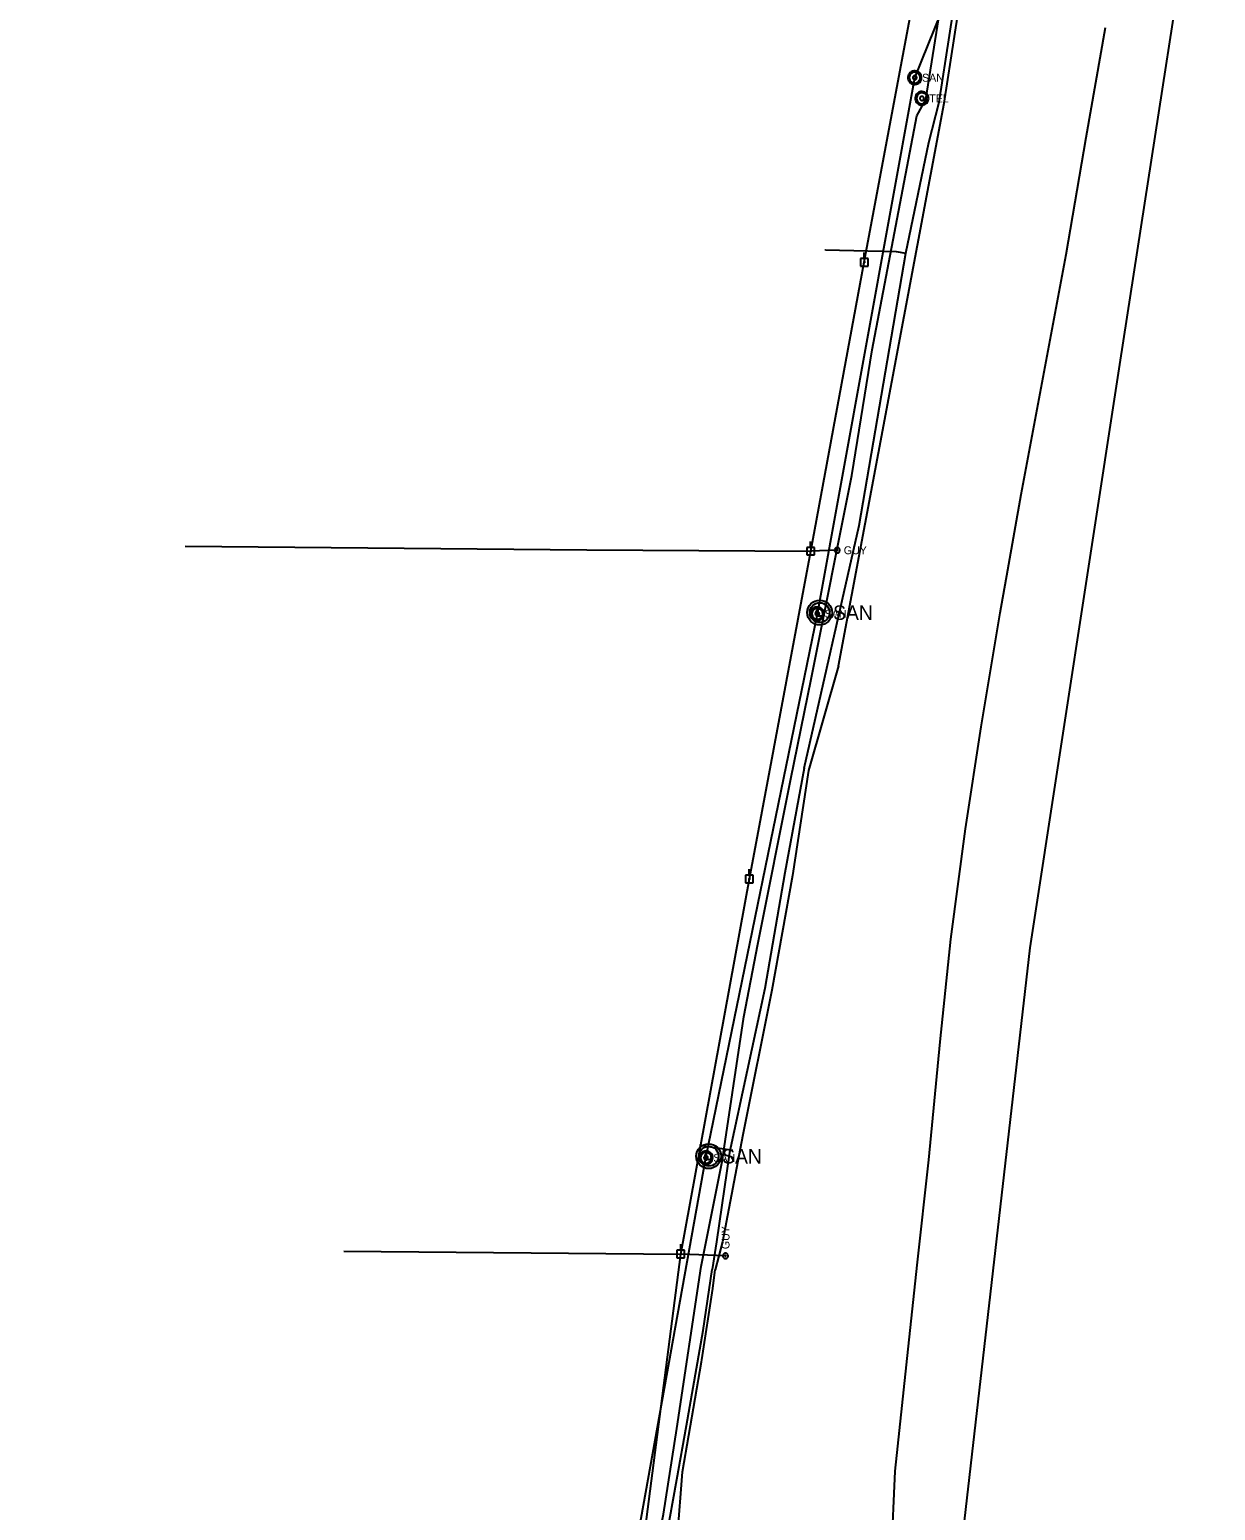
# Model space of a CAD drawing. Extents: x 596028 to 606371, y 330010 to 403088.
# Drawn here: x 601498 to 602072, y 355650 to 356367 of the extents above; entities that cross this region are included whole.
import ezdxf

# ---------------------------------------------------------------- set-up
doc = ezdxf.new("R2010")
doc.units = 0
for name, color, linetype in [('E_FTMS_Conduit', 7, 'Continuous'), ('E_UTL_EGuyWire', 7, 'Continuous'), ('E_UTL_EPowerPole', 7, 'Continuous'), ('E_UTL_FO_UG_QWEST', 7, 'Continuous'), ('E_UTL_G_UG', 7, 'Continuous'), ('E_UTL_Overhead', 7, 'Continuous'), ('E_UTL_SAN_MH', 7, 'Continuous'), ('E_UTL_SAN_UG', 7, 'Continuous'), ('E_UTL_T_MH', 7, 'Continuous'), ('E_UTL_T_UG', 7, 'Continuous')]:
    doc.layers.add(name, color=color, linetype=linetype)

msp = doc.modelspace()

# ---------------------------------------------------------------- linework, layer by layer
at = {"layer": 'E_FTMS_Conduit'}
msp.add_lwpolyline([(601949.35, 355635.2), (601982.31, 355922.69), (602025.74, 356205), (602072.04, 356504.09)], dxfattribs=at)
at = {"layer": 'E_UTL_EGuyWire'}
for p, q in [((601888.89, 356115.12), (601876.1, 356114.7)), ((601834.84, 355773.58), (601813.19, 355774.43))]:
    msp.add_line(p, q, dxfattribs=at)
for points in [[(601890.17, 356115.12), (601890.15, 356115.36), (601890.08, 356115.59), (601889.97, 356115.81), (601889.82, 356116), (601889.63, 356116.16), (601889.42, 356116.29), (601889.19, 356116.36), (601888.95, 356116.4), (601888.7, 356116.39), (601888.47, 356116.33), (601888.24, 356116.23), (601888.05, 356116.09), (601887.88, 356115.91), (601887.75, 356115.71), (601887.65, 356115.48), (601887.61, 356115.24), (601887.61, 356115), (601887.65, 356114.76), (601887.75, 356114.53), (601887.88, 356114.32), (601888.05, 356114.15), (601888.24, 356114.01), (601888.47, 356113.91), (601888.7, 356113.85), (601888.95, 356113.84), (601889.19, 356113.87), (601889.42, 356113.95), (601889.63, 356114.07), (601889.82, 356114.23), (601889.97, 356114.42), (601890.08, 356114.64), (601890.15, 356114.87), (601890.17, 356115.12)], [(601889.05, 356115.12), (601889.04, 356115.15), (601889.04, 356115.18), (601889.02, 356115.2), (601889, 356115.23), (601888.98, 356115.25), (601888.95, 356115.26), (601888.92, 356115.27), (601888.89, 356115.28), (601888.86, 356115.28), (601888.83, 356115.27), (601888.81, 356115.26), (601888.78, 356115.24), (601888.76, 356115.22), (601888.74, 356115.19), (601888.73, 356115.16), (601888.73, 356115.13), (601888.73, 356115.1), (601888.73, 356115.07), (601888.74, 356115.04), (601888.76, 356115.02), (601888.78, 356115), (601888.81, 356114.98), (601888.83, 356114.97), (601888.86, 356114.96), (601888.89, 356114.96), (601888.92, 356114.96), (601888.95, 356114.97), (601888.98, 356114.99), (601889, 356115.01), (601889.02, 356115.03), (601889.04, 356115.06), (601889.04, 356115.09), (601889.05, 356115.12)], [(601834.84, 355774.86), (601834.59, 355774.84), (601834.36, 355774.77), (601834.14, 355774.66), (601833.95, 355774.51), (601833.79, 355774.32), (601833.67, 355774.11), (601833.59, 355773.88), (601833.55, 355773.64), (601833.57, 355773.4), (601833.62, 355773.16), (601833.72, 355772.94), (601833.87, 355772.74), (601834.04, 355772.57), (601834.25, 355772.44), (601834.47, 355772.35), (601834.71, 355772.3), (601834.96, 355772.3), (601835.2, 355772.35), (601835.42, 355772.44), (601835.63, 355772.57), (601835.81, 355772.74), (601835.95, 355772.94), (601836.05, 355773.16), (601836.11, 355773.4), (601836.12, 355773.64), (601836.08, 355773.88), (601836, 355774.11), (601835.88, 355774.32), (601835.72, 355774.51), (601835.53, 355774.66), (601835.31, 355774.77), (601835.08, 355774.84), (601834.84, 355774.86)], [(601834.84, 355773.74), (601834.81, 355773.74), (601834.78, 355773.73), (601834.75, 355773.71), (601834.73, 355773.69), (601834.71, 355773.67), (601834.69, 355773.65), (601834.68, 355773.62), (601834.68, 355773.59), (601834.68, 355773.56), (601834.68, 355773.53), (601834.7, 355773.5), (601834.72, 355773.47), (601834.74, 355773.45), (601834.76, 355773.44), (601834.79, 355773.42), (601834.82, 355773.42), (601834.85, 355773.42), (601834.88, 355773.42), (601834.91, 355773.44), (601834.94, 355773.45), (601834.96, 355773.47), (601834.98, 355773.5), (601834.99, 355773.53), (601835, 355773.56), (601835, 355773.59), (601834.99, 355773.62), (601834.98, 355773.65), (601834.97, 355773.67), (601834.95, 355773.69), (601834.92, 355773.71), (601834.9, 355773.73), (601834.87, 355773.74), (601834.84, 355773.74)]]:
    msp.add_lwpolyline(points, dxfattribs=at)
at = {"layer": 'E_UTL_EPowerPole'}
for points in [[(601901.99, 356256.42), (601901.99, 356259.33)], [(601903.84, 356256.42), (601900.15, 356256.42)], [(601900.15, 356256.42), (601900.15, 356252.73)], [(601900.15, 356252.73), (601903.84, 356252.73)], [(601902.26, 356254.58), (601902.26, 356254.62), (601902.25, 356254.67), (601902.23, 356254.71), (601902.2, 356254.74), (601902.16, 356254.77), (601902.13, 356254.79), (601902.08, 356254.81), (601902.04, 356254.82), (601901.99, 356254.81), (601901.95, 356254.8), (601901.91, 356254.78), (601901.87, 356254.76), (601901.84, 356254.72), (601901.81, 356254.69), (601901.8, 356254.64), (601901.79, 356254.6), (601901.79, 356254.55), (601901.8, 356254.51), (601901.81, 356254.47), (601901.84, 356254.43), (601901.87, 356254.4), (601901.91, 356254.37), (601901.95, 356254.35), (601901.99, 356254.34), (601902.04, 356254.34), (601902.08, 356254.35), (601902.13, 356254.36), (601902.16, 356254.38), (601902.2, 356254.41), (601902.23, 356254.45), (601902.25, 356254.49), (601902.26, 356254.53), (601902.26, 356254.58)], [(601903.84, 356252.73), (601903.84, 356256.42)], [(601877.91, 356116.54), (601874.22, 356116.54)], [(601874.22, 356116.54), (601874.22, 356112.85)], [(601876.33, 356114.7), (601876.33, 356114.74), (601876.32, 356114.79), (601876.3, 356114.83), (601876.27, 356114.86), (601876.23, 356114.89), (601876.2, 356114.91), (601876.15, 356114.93), (601876.11, 356114.94), (601876.06, 356114.93), (601876.02, 356114.92), (601875.98, 356114.9), (601875.94, 356114.88), (601875.91, 356114.85), (601875.88, 356114.81), (601875.87, 356114.76), (601875.86, 356114.72), (601875.86, 356114.67), (601875.87, 356114.63), (601875.88, 356114.59), (601875.91, 356114.55), (601875.94, 356114.52), (601875.98, 356114.49), (601876.02, 356114.47), (601876.06, 356114.46), (601876.11, 356114.46), (601876.15, 356114.47), (601876.2, 356114.48), (601876.23, 356114.5), (601876.27, 356114.53), (601876.3, 356114.57), (601876.32, 356114.61), (601876.33, 356114.65), (601876.33, 356114.7)], [(601876.06, 356116.54), (601876.06, 356119.45)], [(601877.91, 356112.85), (601877.91, 356116.54)], [(601874.22, 356112.85), (601877.91, 356112.85)], [(601848.22, 355957.87), (601844.53, 355957.87)], [(601844.53, 355957.87), (601844.53, 355954.18)], [(601846.37, 355957.87), (601846.37, 355960.78)], [(601848.22, 355954.18), (601848.22, 355957.87)], [(601844.53, 355954.18), (601848.22, 355954.18)], [(601846.64, 355956.03), (601846.64, 355956.07), (601846.63, 355956.12), (601846.61, 355956.16), (601846.58, 355956.19), (601846.54, 355956.22), (601846.51, 355956.24), (601846.46, 355956.26), (601846.42, 355956.27), (601846.37, 355956.26), (601846.33, 355956.25), (601846.29, 355956.23), (601846.25, 355956.21), (601846.22, 355956.18), (601846.19, 355956.14), (601846.18, 355956.1), (601846.17, 355956.05), (601846.17, 355956.01), (601846.18, 355955.96), (601846.19, 355955.92), (601846.22, 355955.88), (601846.25, 355955.85), (601846.29, 355955.82), (601846.33, 355955.8), (601846.37, 355955.79), (601846.42, 355955.79), (601846.46, 355955.8), (601846.51, 355955.81), (601846.54, 355955.83), (601846.58, 355955.86), (601846.61, 355955.9), (601846.63, 355955.94), (601846.64, 355955.98), (601846.64, 355956.03)], [(601813.15, 355776.27), (601813.15, 355779.18)], [(601815, 355776.27), (601811.31, 355776.27)], [(601811.31, 355776.27), (601811.31, 355772.58)], [(601811.31, 355772.58), (601815, 355772.58)], [(601813.42, 355774.43), (601813.42, 355774.47), (601813.41, 355774.52), (601813.39, 355774.56), (601813.36, 355774.59), (601813.32, 355774.62), (601813.29, 355774.65), (601813.24, 355774.66), (601813.2, 355774.67), (601813.15, 355774.66), (601813.11, 355774.65), (601813.07, 355774.63), (601813.03, 355774.61), (601813, 355774.58), (601812.97, 355774.54), (601812.96, 355774.5), (601812.95, 355774.45), (601812.95, 355774.41), (601812.96, 355774.36), (601812.97, 355774.32), (601813, 355774.28), (601813.03, 355774.25), (601813.07, 355774.22), (601813.11, 355774.2), (601813.15, 355774.19), (601813.2, 355774.19), (601813.24, 355774.2), (601813.29, 355774.21), (601813.32, 355774.23), (601813.36, 355774.26), (601813.39, 355774.3), (601813.41, 355774.34), (601813.42, 355774.38), (601813.42, 355774.43)], [(601815, 355772.58), (601815, 355776.27)]]:
    msp.add_lwpolyline(points, dxfattribs=at)
at = {"layer": 'E_UTL_FO_UG_QWEST'}
msp.add_lwpolyline([(601915.18, 355629.69), (601917.04, 355669.24), (601922.49, 355720.79), (601927.69, 355769.11), (601933.31, 355820.04), (601938.78, 355877.2), (601944.01, 355926.93), (601951.12, 355980.3), (601958.59, 356029.58), (601967.76, 356084.77), (601971.53, 356105.69), (601977.93, 356142.12), (601989.06, 356201.56), (601999.81, 356258.26), (602009.42, 356314.96), (602018.86, 356368.21)], dxfattribs=at)
at = {"layer": 'E_UTL_G_UG'}
for points in [[(601889.56, 356059.22), (601940.72, 356331.55), (601950.67, 356396.26), (601952.22, 356402.97), (601955.47, 356427.77), (601958.53, 356439.7), (601968.64, 356468.31), (601975.69, 356493.38), (601983.67, 356527.58), (601985.35, 356570.92), (601985.53, 356608.34), (601987.94, 356664.73), (601988.66, 356716.6), (601989.42, 356760.92), (601990.64, 356790.59), (601990.85, 356856.87), (601990.66, 356932.13), (601990.35, 356983.12), (601990.5, 356985.48), (601990.78, 357017.61)], [(601872.98, 356009.68), (601899.57, 356127.09), (601922.23, 356258.91), (601933.22, 356312.53), (601938.27, 356332.06), (601948.22, 356396.73)], [(601883.21, 356260.45), (601883.2, 356260.51), (601917.54, 356259.83), (601922.23, 356258.91)], [(601889.56, 356059.22), (601875.05, 356008.59)], [(601875.05, 356008.59), (601867.23, 355957.76), (601857.32, 355902.22), (601843.21, 355832.17), (601833.35, 355780.42), (601829.89, 355766.73)], [(601872.98, 356009.68), (601863.58, 355958.96), (601853.83, 355902.97), (601836.75, 355823.58), (601830.42, 355780.41)], [(601838.36, 355824.6), (601822.22, 355827.03)], [(601830.42, 355780.41), (601828.35, 355766.99)], [(601497.89, 355586.04), (601557.2, 355585.04), (601608.23, 355585.72), (601666.55, 355585.63), (601741.3, 355584.2), (601771.33, 355584.5), (601794.45, 355589.66), (601806.2, 355637.49), (601811.35, 355665.27), (601815.89, 355691.42), (601823.98, 355737.46), (601828.35, 355766.99)], [(601849.27, 355302.12), (601850.99, 355344.89), (601850.21, 355393.81), (601851.15, 355473.2), (601850.21, 355490.44), (601851.95, 355547.88), (601852.67, 355583.73), (601852.25, 355585.99), (601852.56, 355586.58), (601852.19, 355591.55), (601851.91, 355592.32), (601849.25, 355596.66), (601835.45, 355610.23), (601821.29, 355626.35), (601811.64, 355637.69), (601814.09, 355668.92), (601823.14, 355722.3), (601823.37, 355723.2), (601828.74, 355757.82), (601829.7, 355765.72)], [(601829.7, 355765.72), (601829.89, 355766.73)]]:
    msp.add_lwpolyline(points, dxfattribs=at)
at = {"layer": 'E_UTL_Overhead'}
msp.add_line((601649.96, 355775.75), (601813.19, 355774.43), dxfattribs=at)
for points in [[(601775.11, 355493.17), (601794.88, 355632.14), (601813.19, 355774.43), (601846.41, 355956.03), (601876.1, 356114.7), (601902.03, 356254.58), (601928.02, 356393.42), (601947.92, 356557.45), (601949.4, 356721.2), (601951.31, 356874.93), (601952.99, 357026.21), (601955.32, 357157.12), (601956.05, 357297.31), (601956.02, 357419.23), (601957.75, 357549.11), (601960.44, 357702.58), (601963.02, 358010.51), (601965.3, 358142.36), (601966.98, 358349.71), (601973.66, 358787.78)], [(601573.22, 356117.17), (601767.66, 356115.35), (601876.1, 356114.7)]]:
    msp.add_lwpolyline(points, dxfattribs=at)
at = {"layer": 'E_UTL_SAN_MH'}
for points in [[(601929.76, 356343.91), (601929.7, 356344.53), (601929.52, 356345.13), (601929.23, 356345.69), (601928.85, 356346.19), (601928.37, 356346.6), (601927.83, 356346.91), (601927.24, 356347.12), (601926.61, 356347.2), (601925.99, 356347.17), (601925.38, 356347.03), (601924.81, 356346.77), (601924.3, 356346.4), (601923.86, 356345.95), (601923.52, 356345.42), (601923.29, 356344.84), (601923.17, 356344.22), (601923.17, 356343.59), (601923.29, 356342.98), (601923.52, 356342.4), (601923.86, 356341.87), (601924.3, 356341.41), (601924.81, 356341.05), (601925.38, 356340.79), (601925.99, 356340.64), (601926.61, 356340.61), (601927.24, 356340.7), (601927.83, 356340.91), (601928.37, 356341.22), (601928.85, 356341.63), (601929.23, 356342.12), (601929.52, 356342.68), (601929.7, 356343.28), (601929.76, 356343.91)], [(601929.1, 356343.91), (601929.05, 356344.41), (601928.91, 356344.89), (601928.68, 356345.34), (601928.37, 356345.73), (601927.99, 356346.06), (601927.55, 356346.31), (601927.08, 356346.47), (601926.58, 356346.55), (601926.08, 356346.52), (601925.59, 356346.4), (601925.14, 356346.19), (601924.73, 356345.9), (601924.38, 356345.54), (601924.11, 356345.12), (601923.92, 356344.65), (601923.83, 356344.16), (601923.83, 356343.66), (601923.92, 356343.16), (601924.11, 356342.7), (601924.38, 356342.28), (601924.73, 356341.91), (601925.14, 356341.62), (601925.59, 356341.41), (601926.08, 356341.3), (601926.58, 356341.27), (601927.08, 356341.34), (601927.55, 356341.51), (601927.99, 356341.76), (601928.37, 356342.09), (601928.68, 356342.48), (601928.91, 356342.93), (601929.05, 356343.41), (601929.1, 356343.91)], [(601927.45, 356343.91), (601927.43, 356344.1), (601927.38, 356344.28), (601927.29, 356344.44), (601927.17, 356344.59), (601927.03, 356344.71), (601926.87, 356344.81), (601926.69, 356344.87), (601926.5, 356344.9), (601926.32, 356344.89), (601926.13, 356344.84), (601925.96, 356344.77), (601925.81, 356344.66), (601925.68, 356344.52), (601925.58, 356344.36), (601925.51, 356344.19), (601925.47, 356344), (601925.47, 356343.81), (601925.51, 356343.63), (601925.58, 356343.45), (601925.68, 356343.3), (601925.81, 356343.16), (601925.96, 356343.05), (601926.13, 356342.97), (601926.32, 356342.93), (601926.5, 356342.92), (601926.69, 356342.95), (601926.87, 356343.01), (601927.03, 356343.1), (601927.17, 356343.23), (601927.29, 356343.37), (601927.38, 356343.54), (601927.43, 356343.72), (601927.45, 356343.91)], [(601882.62, 356084.39), (601882.56, 356085.01), (601882.38, 356085.62), (601882.09, 356086.17), (601881.71, 356086.67), (601881.23, 356087.08), (601880.69, 356087.39), (601880.1, 356087.6), (601879.47, 356087.69), (601878.85, 356087.66), (601878.24, 356087.51), (601877.67, 356087.25), (601877.16, 356086.88), (601876.72, 356086.43), (601876.38, 356085.9), (601876.15, 356085.32), (601876.03, 356084.7), (601876.03, 356084.08), (601876.15, 356083.46), (601876.38, 356082.88), (601876.72, 356082.35), (601877.16, 356081.9), (601877.67, 356081.53), (601878.24, 356081.27), (601878.85, 356081.12), (601879.47, 356081.09), (601880.1, 356081.18), (601880.69, 356081.39), (601881.23, 356081.7), (601881.71, 356082.11), (601882.09, 356082.6), (601882.38, 356083.16), (601882.56, 356083.76), (601882.62, 356084.39)], [(601881.96, 356084.39), (601881.91, 356084.89), (601881.77, 356085.37), (601881.54, 356085.82), (601881.23, 356086.21), (601880.85, 356086.54), (601880.41, 356086.79), (601879.94, 356086.95), (601879.44, 356087.03), (601878.94, 356087), (601878.45, 356086.88), (601878, 356086.68), (601877.59, 356086.38), (601877.24, 356086.02), (601876.97, 356085.6), (601876.78, 356085.13), (601876.69, 356084.64), (601876.69, 356084.14), (601876.78, 356083.65), (601876.97, 356083.18), (601877.24, 356082.76), (601877.59, 356082.39), (601878, 356082.1), (601878.45, 356081.89), (601878.94, 356081.78), (601879.44, 356081.75), (601879.94, 356081.82), (601880.41, 356081.99), (601880.85, 356082.24), (601881.23, 356082.57), (601881.54, 356082.96), (601881.77, 356083.41), (601881.91, 356083.89), (601881.96, 356084.39)], [(601880.31, 356084.39), (601880.29, 356084.58), (601880.24, 356084.76), (601880.15, 356084.92), (601880.03, 356085.07), (601879.89, 356085.2), (601879.73, 356085.29), (601879.55, 356085.35), (601879.37, 356085.38), (601879.18, 356085.37), (601878.99, 356085.32), (601878.82, 356085.25), (601878.67, 356085.14), (601878.54, 356085), (601878.44, 356084.84), (601878.37, 356084.67), (601878.33, 356084.48), (601878.33, 356084.29), (601878.37, 356084.11), (601878.44, 356083.94), (601878.54, 356083.78), (601878.67, 356083.64), (601878.82, 356083.53), (601878.99, 356083.45), (601879.18, 356083.41), (601879.37, 356083.4), (601879.55, 356083.43), (601879.73, 356083.49), (601879.89, 356083.58), (601880.03, 356083.71), (601880.15, 356083.85), (601880.24, 356084.02), (601880.29, 356084.2), (601880.31, 356084.39)], [(601828.67, 355821.01), (601828.61, 355821.63), (601828.43, 355822.24), (601828.14, 355822.79), (601827.76, 355823.29), (601827.28, 355823.7), (601826.74, 355824.01), (601826.15, 355824.22), (601825.53, 355824.31), (601824.9, 355824.28), (601824.29, 355824.13), (601823.72, 355823.87), (601823.21, 355823.5), (601822.77, 355823.05), (601822.43, 355822.52), (601822.2, 355821.94), (601822.08, 355821.32), (601822.08, 355820.7), (601822.2, 355820.08), (601822.43, 355819.5), (601822.77, 355818.97), (601823.21, 355818.52), (601823.72, 355818.15), (601824.29, 355817.89), (601824.9, 355817.74), (601825.53, 355817.71), (601826.15, 355817.8), (601826.74, 355818.01), (601827.28, 355818.32), (601827.76, 355818.73), (601828.14, 355819.23), (601828.43, 355819.78), (601828.61, 355820.38), (601828.67, 355821.01)], [(601828.01, 355821.01), (601827.96, 355821.51), (601827.82, 355821.99), (601827.59, 355822.44), (601827.28, 355822.83), (601826.9, 355823.16), (601826.46, 355823.41), (601825.99, 355823.58), (601825.49, 355823.65), (601824.99, 355823.62), (601824.5, 355823.5), (601824.05, 355823.3), (601823.64, 355823), (601823.29, 355822.64), (601823.02, 355822.22), (601822.83, 355821.75), (601822.74, 355821.26), (601822.74, 355820.76), (601822.83, 355820.27), (601823.02, 355819.8), (601823.29, 355819.38), (601823.64, 355819.01), (601824.05, 355818.72), (601824.5, 355818.51), (601824.99, 355818.4), (601825.49, 355818.37), (601825.99, 355818.44), (601826.46, 355818.61), (601826.9, 355818.86), (601827.28, 355819.19), (601827.59, 355819.58), (601827.82, 355820.03), (601827.96, 355820.51), (601828.01, 355821.01)], [(601826.36, 355821.01), (601826.34, 355821.2), (601826.29, 355821.38), (601826.2, 355821.54), (601826.08, 355821.69), (601825.94, 355821.82), (601825.78, 355821.91), (601825.6, 355821.97), (601825.42, 355822), (601825.23, 355821.99), (601825.04, 355821.95), (601824.87, 355821.87), (601824.72, 355821.76), (601824.59, 355821.62), (601824.49, 355821.46), (601824.42, 355821.29), (601824.38, 355821.1), (601824.38, 355820.92), (601824.42, 355820.73), (601824.49, 355820.56), (601824.59, 355820.4), (601824.72, 355820.26), (601824.87, 355820.15), (601825.04, 355820.07), (601825.23, 355820.03), (601825.42, 355820.02), (601825.6, 355820.05), (601825.78, 355820.11), (601825.94, 355820.2), (601826.08, 355820.33), (601826.2, 355820.47), (601826.29, 355820.64), (601826.34, 355820.82), (601826.36, 355821.01)]]:
    msp.add_lwpolyline(points, dxfattribs=at)
for centre, radius in [((601880.45, 356084.96), 6), ((601880.45, 356084.96), 4.8), ((601880.45, 356084.96), 1.8), ((601826.71, 355821.79), 6), ((601826.71, 355821.79), 4.8), ((601826.71, 355821.79), 1.8)]:
    msp.add_circle(centre, radius, dxfattribs=at)
at = {"layer": 'E_UTL_SAN_UG'}
for p, q in [((601926.46, 356343.91), (601956.45, 356417.78)), ((601879.32, 356084.39), (601926.46, 356343.91)), ((601825.37, 355821.01), (601879.32, 356084.39)), ((601777.6, 355555.11), (601825.37, 355821.01))]:
    msp.add_line(p, q, dxfattribs=at)
at = {"layer": 'E_UTL_T_MH'}
for points in [[(601933.23, 356333.9), (601933.17, 356334.52), (601932.99, 356335.12), (601932.71, 356335.68), (601932.32, 356336.17), (601931.84, 356336.58), (601931.3, 356336.9), (601930.71, 356337.1), (601930.09, 356337.19), (601929.46, 356337.16), (601928.85, 356337.01), (601928.28, 356336.75), (601927.77, 356336.39), (601927.33, 356335.94), (601927, 356335.41), (601926.76, 356334.83), (601926.64, 356334.21), (601926.64, 356333.58), (601926.76, 356332.97), (601927, 356332.38), (601927.33, 356331.86), (601927.77, 356331.4), (601928.28, 356331.04), (601928.85, 356330.78), (601929.46, 356330.63), (601930.09, 356330.6), (601930.71, 356330.69), (601931.3, 356330.89), (601931.84, 356331.21), (601932.32, 356331.62), (601932.71, 356332.11), (601932.99, 356332.67), (601933.17, 356333.27), (601933.23, 356333.9)], [(601932.57, 356333.9), (601932.52, 356334.4), (601932.38, 356334.88), (601932.15, 356335.32), (601931.84, 356335.72), (601931.46, 356336.05), (601931.03, 356336.3), (601930.55, 356336.46), (601930.05, 356336.53), (601929.55, 356336.51), (601929.07, 356336.39), (601928.61, 356336.18), (601928.2, 356335.89), (601927.85, 356335.53), (601927.58, 356335.11), (601927.4, 356334.64), (601927.3, 356334.15), (601927.3, 356333.64), (601927.4, 356333.15), (601927.58, 356332.69), (601927.85, 356332.26), (601928.2, 356331.9), (601928.61, 356331.61), (601929.07, 356331.4), (601929.55, 356331.28), (601930.05, 356331.26), (601930.55, 356331.33), (601931.03, 356331.49), (601931.46, 356331.74), (601931.84, 356332.07), (601932.15, 356332.47), (601932.38, 356332.91), (601932.52, 356333.4), (601932.57, 356333.9)], [(601930.92, 356333.9), (601930.9, 356334.08), (601930.85, 356334.26), (601930.76, 356334.43), (601930.65, 356334.58), (601930.5, 356334.7), (601930.34, 356334.8), (601930.16, 356334.86), (601929.98, 356334.88), (601929.79, 356334.88), (601929.61, 356334.83), (601929.43, 356334.75), (601929.28, 356334.64), (601929.15, 356334.51), (601929.05, 356334.35), (601928.98, 356334.17), (601928.94, 356333.99), (601928.94, 356333.8), (601928.98, 356333.62), (601929.05, 356333.44), (601929.15, 356333.28), (601929.28, 356333.15), (601929.43, 356333.04), (601929.61, 356332.96), (601929.79, 356332.92), (601929.98, 356332.91), (601930.16, 356332.93), (601930.34, 356332.99), (601930.5, 356333.09), (601930.65, 356333.21), (601930.76, 356333.36), (601930.85, 356333.53), (601930.9, 356333.71), (601930.92, 356333.9)]]:
    msp.add_lwpolyline(points, dxfattribs=at)
at = {"layer": 'E_UTL_T_UG'}
msp.add_lwpolyline([(601786.35, 355559.36), (601790.2, 355577.76), (601792.68, 355589.79), (601797.01, 355611.04), (601804.76, 355648.51), (601811.2, 355689.98), (601823.1, 355768.42), (601833.17, 355819.23), (601843.76, 355889.28), (601850.44, 355924.38), (601866.47, 356004.45), (601876.32, 356052.67), (601895.96, 356151.34), (601905.9, 356212.2), (601927.52, 356325.37), (601931.87, 356333.43), (601943.28, 356405.56)], dxfattribs=at)

# ---------------------------------------------------------------- texts
at = {"layer": 'E_UTL_EGuyWire'}
msp.add_text('GUY', height=3.85, dxfattribs=at).set_placement((601892.09, 356113.19))
msp.add_text('GUY', height=3.85, rotation=90, dxfattribs=at).set_placement((601836.76, 355776.79))
at = {"layer": 'E_UTL_SAN_MH'}
for height, p in [(3.849, (601930.02, 356341.96)), (3.849, (601882.88, 356082.44)), (6.998, (601886.93, 356081.42)), (3.849, (601828.93, 355819.06)), (6.998, (601833.19, 355818.25))]:
    msp.add_text('SAN', height=height, dxfattribs=at).set_placement(p)
at = {"layer": 'E_UTL_T_MH'}
msp.add_text('TEL', height=3.849, dxfattribs=at).set_placement((601933.49, 356331.95))

doc.saveas('drawing.dxf')
